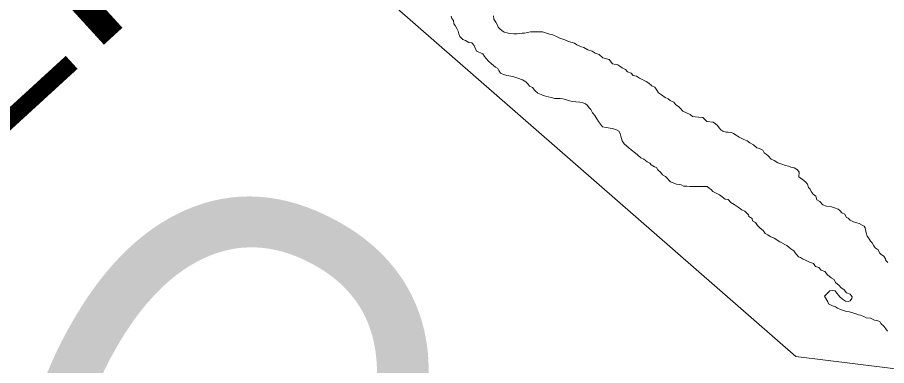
# Model space of a CAD drawing. Extents: x 553962 to 842807, y 8883888 to 9032388.
# Drawn here: x 805957 to 806927, y 9013515 to 9013904 of the extents above; entities that cross this region are included whole.
import ezdxf

# ---------------------------------------------------------------- set-up
doc = ezdxf.new("R2010")
doc.units = 0
doc.header["$LTSCALE"] = 200
doc.layers.add('1', color=7, linetype='Continuous', lineweight=13)

msp = doc.modelspace()

# ---------------------------------------------------------------- linework, layer by layer
at = {"layer": '1'}
for points in [[(814298.1, 9008867.1), (813458.2, 9010635.2), (812579.3, 9010752.6), (811652, 9011619.1), (810558.4, 9011741.7), (810194, 9012370), (808313, 9013341.6), (806825.8, 9013525.4), (805531, 9014654.6), (804656.1, 9014532)], [(806613.8, 9013781), (806609.8, 9013781.7), (806607.6, 9013784.5), (806605.4, 9013787.5), (806603.4, 9013790.5), (806601.2, 9013794.1), (806598.7, 9013797.3), (806597, 9013800.8), (806595, 9013802.8), (806593, 9013805.4), (806591, 9013807.4), (806587.8, 9013808.2), (806584.5, 9013809.2), (806580.3, 9013809.5), (806576.5, 9013810), (806573, 9013810.5), (806569.6, 9013811.8), (806565.6, 9013812.8), (806562.8, 9013813.1), (806559.1, 9013813.1), (806556.8, 9013813.1), (806552.6, 9013814.2), (806549.3, 9013815.2), (806543.6, 9013816.7), (806541.3, 9013817.5), (806537.6, 9013819.3), (806534.4, 9013822.3), (806531.9, 9013825.6), (806528.4, 9013827.1), (806526.4, 9013829.6), (806524.2, 9013831.9), (806520.5, 9013833.9), (806515.2, 9013835.9), (806509.7, 9013837.7), (806505.2, 9013838.5), (806503, 9013839), (806499.2, 9013840), (806496, 9013841.3), (806494, 9013844.3), (806493, 9013846.6), (806490.3, 9013848.1), (806488.1, 9013849.9), (806486.1, 9013851.9), (806482.6, 9013854.7), (806480.1, 9013857.7), (806478.1, 9013860.2), (806476.4, 9013863), (806469.4, 9013866), (806466.5, 9013872.3), (806464.2, 9013875.3), (806460.5, 9013875.8), (806457, 9013877.9), (806453.8, 9013879.1), (806450.8, 9013882.4), (806449.6, 9013885.2), (806448.6, 9013888.2), (806447.3, 9013891.2), (806445.6, 9013894.5), (806443.9, 9013896.5), (806443.4, 9013900.2), (806441.7, 9013902.5), (806441, 9013905)], [(806613.8, 9013781), (806609.8, 9013781.7), (806607.6, 9013784.5), (806605.4, 9013787.5), (806603.4, 9013790.5), (806601.2, 9013794.1), (806598.7, 9013797.3), (806597, 9013800.8), (806595, 9013802.8), (806593, 9013805.4), (806591, 9013807.4), (806587.8, 9013808.2), (806584.5, 9013809.2), (806580.3, 9013809.5), (806576.5, 9013810), (806573, 9013810.5), (806569.6, 9013811.8), (806565.6, 9013812.8), (806562.8, 9013813.1), (806559.1, 9013813.1), (806556.8, 9013813.1), (806552.6, 9013814.2), (806549.3, 9013815.2), (806543.6, 9013816.7), (806541.3, 9013817.5), (806537.6, 9013819.3), (806534.4, 9013822.3), (806531.9, 9013825.6), (806528.4, 9013827.1), (806526.4, 9013829.6), (806524.2, 9013831.9), (806520.5, 9013833.9), (806515.2, 9013835.9), (806509.7, 9013837.7), (806505.2, 9013838.5), (806503, 9013839), (806499.2, 9013840), (806496, 9013841.3), (806494, 9013844.3), (806493, 9013846.6), (806490.3, 9013848.1), (806488.1, 9013849.9), (806486.1, 9013851.9), (806482.6, 9013854.7), (806480.1, 9013857.7), (806478.1, 9013860.2), (806476.4, 9013863), (806469.4, 9013866), (806466.5, 9013872.3), (806464.2, 9013875.3), (806460.5, 9013875.8), (806457, 9013877.9), (806453.8, 9013879.1), (806450.8, 9013882.4), (806449.6, 9013885.2), (806448.6, 9013888.2), (806447.3, 9013891.2), (806445.6, 9013894.5), (806443.9, 9013896.5), (806443.4, 9013900.2), (806441.7, 9013902.5), (806441, 9013905)], [(806488.2, 9013905.5), (806488.5, 9013901.7), (806490.9, 9013898.4), (806492.7, 9013894.9), (806493.4, 9013892.9), (806495.4, 9013890.9), (806497.4, 9013888.9), (806500.3, 9013887.3), (806503.6, 9013886.3), (806505.8, 9013885.6), (806510.8, 9013885.5), (806514.6, 9013885.5), (806516.8, 9013885.7), (806520.3, 9013886), (806522.8, 9013886.2), (806526.1, 9013886.7), (806529.4, 9013887.4), (806531.4, 9013887.6), (806534.6, 9013887.6), (806536.6, 9013887.6), (806539.1, 9013887.6), (806542.9, 9013887.6), (806546.4, 9013886.5), (806550.6, 9013885), (806554.6, 9013884.2), (806559.3, 9013882), (806562.3, 9013880.4), (806567.8, 9013878.6), (806572.1, 9013876.6), (806578.5, 9013875.1), (806581.3, 9013873), (806586.3, 9013871), (806589, 9013870.2), (806593.5, 9013867.5), (806598.5, 9013865.9), (806601.7, 9013863.9), (806606.2, 9013862.1), (806610.4, 9013858.6), (806617.4, 9013856.8), (806621.1, 9013852), (806627.1, 9013850.7), (806629.4, 9013849.4), (806631.8, 9013847.4), (806635.6, 9013845.4), (806637.8, 9013843.1), (806641.8, 9013841.3), (806644.3, 9013838.8), (806647.8, 9013838.1), (806651.3, 9013835.8), (806654.8, 9013834), (806658.5, 9013832), (806661.7, 9013830.2), (806665, 9013827.2), (806668.2, 9013825.7), (806670.4, 9013822.6), (806672.4, 9013819.4), (806675.9, 9013817.3), (806679.9, 9013814.3), (806683.1, 9013812.8), (806685.6, 9013811), (806689.6, 9013809.2), (806691.6, 9013806.2), (806694.6, 9013804.2), (806697, 9013802.2), (806699.5, 9013798.9), (806703.8, 9013797.1), (806707.7, 9013795.3), (806710.2, 9013793.3), (806713.5, 9013792.8), (806717, 9013792.3), (806722, 9013792), (806726.4, 9013787.7), (806733.4, 9013786.7)], [(806488.2, 9013905.5), (806488.5, 9013901.7), (806490.9, 9013898.4), (806492.7, 9013894.9), (806493.4, 9013892.9), (806495.4, 9013890.9), (806497.4, 9013888.9), (806500.3, 9013887.3), (806503.6, 9013886.3), (806505.8, 9013885.6), (806510.8, 9013885.5), (806514.6, 9013885.5), (806516.8, 9013885.7), (806520.3, 9013886), (806522.8, 9013886.2), (806526.1, 9013886.7), (806529.4, 9013887.4), (806531.4, 9013887.6), (806534.6, 9013887.6), (806536.6, 9013887.6), (806539.1, 9013887.6), (806542.9, 9013887.6), (806546.4, 9013886.5), (806550.6, 9013885), (806554.6, 9013884.2), (806559.3, 9013882), (806562.3, 9013880.4), (806567.8, 9013878.6), (806572.1, 9013876.6), (806578.5, 9013875.1), (806581.3, 9013873), (806586.3, 9013871), (806589, 9013870.2), (806593.5, 9013867.5), (806598.5, 9013865.9), (806601.7, 9013863.9), (806606.2, 9013862.1), (806610.4, 9013858.6), (806617.4, 9013856.8), (806621.1, 9013852), (806627.1, 9013850.7), (806629.4, 9013849.4), (806631.8, 9013847.4), (806635.6, 9013845.4), (806637.8, 9013843.1), (806641.8, 9013841.3), (806644.3, 9013838.8), (806647.8, 9013838.1), (806651.3, 9013835.8), (806654.8, 9013834), (806658.5, 9013832), (806661.7, 9013830.2), (806665, 9013827.2), (806668.2, 9013825.7), (806670.4, 9013822.6), (806672.4, 9013819.4), (806675.9, 9013817.3), (806679.9, 9013814.3), (806683.1, 9013812.8), (806685.6, 9013811), (806689.6, 9013809.2), (806691.6, 9013806.2), (806694.6, 9013804.2), (806697, 9013802.2), (806699.5, 9013798.9), (806703.8, 9013797.1), (806707.7, 9013795.3), (806710.2, 9013793.3), (806713.5, 9013792.8), (806717, 9013792.3), (806722, 9013792), (806726.4, 9013787.7), (806733.4, 9013786.7)], [(806733.4, 9013786.7), (806726.4, 9013787.7), (806722, 9013792), (806717, 9013792.3), (806713.5, 9013792.8), (806710.2, 9013793.3), (806707.7, 9013795.3), (806703.8, 9013797.1), (806699.5, 9013798.9), (806697, 9013802.2), (806694.6, 9013804.2), (806691.6, 9013806.2), (806689.6, 9013809.2), (806685.6, 9013811), (806683.1, 9013812.8), (806679.9, 9013814.3), (806675.9, 9013817.3), (806672.4, 9013819.4), (806670.4, 9013822.6), (806668.2, 9013825.7), (806665, 9013827.2), (806661.7, 9013830.2), (806658.5, 9013832), (806654.8, 9013834), (806651.3, 9013835.8), (806647.8, 9013838.1), (806644.3, 9013838.8), (806641.8, 9013841.3), (806637.8, 9013843.1), (806635.6, 9013845.4), (806631.8, 9013847.4), (806629.4, 9013849.4), (806627.1, 9013850.7), (806621.1, 9013852), (806617.4, 9013856.8), (806610.4, 9013858.6), (806606.2, 9013862.1), (806601.7, 9013863.9), (806598.5, 9013865.9), (806593.5, 9013867.5), (806589, 9013870.2), (806586.3, 9013871), (806581.3, 9013873), (806578.5, 9013875.1), (806572.1, 9013876.6), (806567.8, 9013878.6), (806562.3, 9013880.4), (806559.3, 9013882), (806554.6, 9013884.2), (806550.6, 9013885), (806546.4, 9013886.5), (806542.9, 9013887.6), (806539.1, 9013887.6), (806536.6, 9013887.6), (806534.6, 9013887.6), (806531.4, 9013887.6), (806529.4, 9013887.4), (806526.1, 9013886.7), (806522.8, 9013886.2), (806520.3, 9013886), (806516.8, 9013885.7), (806514.6, 9013885.5), (806510.8, 9013885.5), (806505.8, 9013885.6), (806503.6, 9013886.3), (806500.3, 9013887.3), (806497.4, 9013888.9), (806495.4, 9013890.9), (806493.4, 9013892.9), (806492.7, 9013894.9), (806490.9, 9013898.4), (806488.5, 9013901.7), (806488.2, 9013905.5)], [(806733.4, 9013786.7), (806735.9, 9013784.9), (806738.2, 9013782.9), (806740.1, 9013780.6), (806742.1, 9013778.3), (806744.4, 9013776.6), (806747.9, 9013775.8), (806750.1, 9013775.5), (806753.9, 9013775.3), (806756.1, 9013774), (806759.1, 9013772.2), (806762.3, 9013770.2), (806765.6, 9013768.4), (806767.8, 9013767.4), (806771.3, 9013765.9), (806774.5, 9013763.9), (806778.3, 9013761.6), (806782, 9013758.3), (806785.2, 9013757.5), (806788.7, 9013755.5), (806790.5, 9013752.7), (806792.7, 9013751.2), (806794.7, 9013749.2), (806798.2, 9013745.7), (806801.6, 9013744.2), (806805.6, 9013741.4), (806809.9, 9013739.8), (806814.1, 9013738.6), (806817.6, 9013737.8), (806820.1, 9013736.5), (806823.8, 9013735.8), (806827.6, 9013733.5), (806829.6, 9013731), (806829, 9013725.7), (806834.5, 9013721.7), (806837, 9013719.9), (806838.7, 9013717.6), (806839.9, 9013714.1), (806841.7, 9013712.1), (806842.9, 9013709.3), (806844.9, 9013706.6), (806847.9, 9013704.3), (806849.3, 9013700), (806852.6, 9013698.3), (806856, 9013694.7), (806860, 9013693.2), (806865.5, 9013692.4), (806869, 9013691.4), (806872.8, 9013689.6), (806875, 9013688.1), (806877, 9013685.8), (806880.5, 9013684.3), (806881.9, 9013681), (806884.2, 9013679.8), (806886.4, 9013677.5), (806890.2, 9013675.7), (806893.9, 9013674.5), (806896.4, 9013673.7), (806899.6, 9013671.9), (806902.1, 9013670.9), (806903.1, 9013668.9), (806903.3, 9013666.9), (806904.1, 9013663.4), (806905.3, 9013659.8), (806907, 9013657.8), (806909.2, 9013654.1), (806911, 9013652.1), (806912.7, 9013648.8), (806914.2, 9013646.8), (806917.7, 9013644.5), (806919.2, 9013641.2), (806920.9, 9013639.2), (806924.1, 9013637.5), (806925.9, 9013634.4), (806926.3, 9013632.4), (806928.3, 9013630.4)], [(806733.4, 9013786.7), (806735.9, 9013784.9), (806738.2, 9013782.9), (806740.1, 9013780.6), (806742.1, 9013778.3), (806744.4, 9013776.6), (806747.9, 9013775.8), (806750.1, 9013775.5), (806753.9, 9013775.3), (806756.1, 9013774), (806759.1, 9013772.2), (806762.3, 9013770.2), (806765.6, 9013768.4), (806767.8, 9013767.4), (806771.3, 9013765.9), (806774.5, 9013763.9), (806778.3, 9013761.6), (806782, 9013758.3), (806785.2, 9013757.5), (806788.7, 9013755.5), (806790.5, 9013752.7), (806792.7, 9013751.2), (806794.7, 9013749.2), (806798.2, 9013745.7), (806801.6, 9013744.2), (806805.6, 9013741.4), (806809.9, 9013739.8), (806814.1, 9013738.6), (806817.6, 9013737.8), (806820.1, 9013736.5), (806823.8, 9013735.8), (806827.6, 9013733.5), (806829.6, 9013731), (806829, 9013725.7), (806834.5, 9013721.7), (806837, 9013719.9), (806838.7, 9013717.6), (806839.9, 9013714.1), (806841.7, 9013712.1), (806842.9, 9013709.3), (806844.9, 9013706.6), (806847.9, 9013704.3), (806849.3, 9013700), (806852.6, 9013698.3), (806856, 9013694.7), (806860, 9013693.2), (806865.5, 9013692.4), (806869, 9013691.4), (806872.8, 9013689.6), (806875, 9013688.1), (806877, 9013685.8), (806880.5, 9013684.3), (806881.9, 9013681), (806884.2, 9013679.8), (806886.4, 9013677.5), (806890.2, 9013675.7), (806893.9, 9013674.5), (806896.4, 9013673.7), (806899.6, 9013671.9), (806902.1, 9013670.9), (806903.1, 9013668.9), (806903.3, 9013666.9), (806904.1, 9013663.4), (806905.3, 9013659.8), (806907, 9013657.8), (806909.2, 9013654.1), (806911, 9013652.1), (806912.7, 9013648.8), (806914.2, 9013646.8), (806917.7, 9013644.5), (806919.2, 9013641.2), (806920.9, 9013639.2), (806924.1, 9013637.5), (806925.9, 9013634.4), (806926.3, 9013632.4), (806928.3, 9013630.4)], [(806928.3, 9013630.4), (806926.3, 9013632.4), (806925.9, 9013634.4), (806924.1, 9013637.5), (806920.9, 9013639.2), (806919.2, 9013641.2), (806917.7, 9013644.5), (806914.2, 9013646.8), (806912.7, 9013648.8), (806911, 9013652.1), (806909.2, 9013654.1), (806907, 9013657.8), (806905.3, 9013659.8), (806904.1, 9013663.4), (806903.3, 9013666.9), (806903.1, 9013668.9), (806902.1, 9013670.9), (806899.6, 9013671.9), (806896.4, 9013673.7), (806893.9, 9013674.5), (806890.2, 9013675.7), (806886.4, 9013677.5), (806884.2, 9013679.8), (806881.9, 9013681), (806880.5, 9013684.3), (806877, 9013685.8), (806875, 9013688.1), (806872.8, 9013689.6), (806869, 9013691.4), (806865.5, 9013692.4), (806860, 9013693.2), (806856, 9013694.7), (806852.6, 9013698.3), (806849.3, 9013700), (806847.9, 9013704.3), (806844.9, 9013706.6), (806842.9, 9013709.3), (806841.7, 9013712.1), (806839.9, 9013714.1), (806838.7, 9013717.6), (806837, 9013719.9), (806834.5, 9013721.7), (806829, 9013725.7), (806829.6, 9013731), (806827.6, 9013733.5), (806823.8, 9013735.8), (806820.1, 9013736.5), (806817.6, 9013737.8), (806814.1, 9013738.6), (806809.9, 9013739.8), (806805.6, 9013741.4), (806801.6, 9013744.2), (806798.2, 9013745.7), (806794.7, 9013749.2), (806792.7, 9013751.2), (806790.5, 9013752.7), (806788.7, 9013755.5), (806785.2, 9013757.5), (806782, 9013758.3), (806778.3, 9013761.6), (806774.5, 9013763.9), (806771.3, 9013765.9), (806767.8, 9013767.4), (806765.6, 9013768.4), (806762.3, 9013770.2), (806759.1, 9013772.2), (806756.1, 9013774), (806753.9, 9013775.3), (806750.1, 9013775.5), (806747.9, 9013775.8), (806744.4, 9013776.6), (806742.1, 9013778.3), (806740.1, 9013780.6), (806738.2, 9013782.9), (806735.9, 9013784.9), (806733.4, 9013786.7)], [(806863.6, 9013598.5), (806867.1, 9013599), (806869.6, 9013598.8), (806871.5, 9013596), (806873.5, 9013594), (806875, 9013592), (806877.8, 9013589.4), (806881, 9013587.2), (806884.5, 9013586.6), (806886.5, 9013587.4), (806888.3, 9013590.1), (806888.5, 9013592.1), (806886.5, 9013594.9), (806882.3, 9013596.4), (806879.8, 9013599.7), (806875.8, 9013602.5), (806873.9, 9013604.5), (806870.1, 9013608), (806868.4, 9013611.3), (806865.2, 9013613.3), (806861.2, 9013616.6), (806858, 9013620.1), (806854, 9013621.6), (806851.5, 9013624.7), (806847.5, 9013625.9), (806845.3, 9013629), (806841, 9013630.5), (806837.3, 9013632.5), (806833.3, 9013634.5), (806831.1, 9013635.8), (806828.6, 9013636.6), (806825.1, 9013641.1), (806823.4, 9013643.4), (806820.2, 9013645.6), (806815.7, 9013649.2), (806808, 9013653.2), (806801.5, 9013657.3), (806797, 9013659.3), (806794.5, 9013661.1), (806791.3, 9013662.6), (806789.3, 9013666.1), (806785.8, 9013668.4), (806782.8, 9013671.7), (806780.6, 9013674.7), (806777.4, 9013676.7), (806776.9, 9013679.5), (806773.4, 9013681.5), (806772.7, 9013683.5), (806770.7, 9013685.5), (806768.7, 9013687.5), (806765.5, 9013689.1), (806761.2, 9013692.1), (806756.8, 9013695.1), (806753.3, 9013697.2), (806750, 9013700.4), (806747, 9013701), (806743.3, 9013703.7), (806740.6, 9013705.8), (806736.8, 9013707.5), (806733.1, 9013709.6), (806731.1, 9013711.6), (806728.9, 9013713.3), (806726.6, 9013714.9), (806723.1, 9013715.1), (806720.1, 9013715.2), (806717.1, 9013715.2), (806712.9, 9013715.2), (806709.4, 9013715.2), (806707.4, 9013715.2), (806703.9, 9013715.3), (806700.4, 9013715.5), (806697.6, 9013716.8), (806695.4, 9013717.3), (806692.6, 9013717.8), (806685.7, 9013720.1), (806680.2, 9013726.2), (806677, 9013728), (806675, 9013730.7), (806671.5, 9013733.8), (806670, 9013736.3), (806667.8, 9013737), (806664.3, 9013739.1), (806662.8, 9013741.1), (806659.6, 9013742.6), (806656.1, 9013745.6), (806652.6, 9013747.1), (806648.9, 9013750.4), (806646.6, 9013752.2), (806641.9, 9013756), (806639.4, 9013758), (806637.2, 9013760), (806634, 9013762.8), (806631.7, 9013766.1), (806631.2, 9013768.6), (806630.5, 9013771.3), (806629.5, 9013774.1), (806628.3, 9013776.8), (806624.8, 9013778.6), (806620.8, 9013779.9), (806616.1, 9013780.4), (806613.8, 9013781)], [(806863.6, 9013598.5), (806867.1, 9013599), (806869.6, 9013598.8), (806871.5, 9013596), (806873.5, 9013594), (806875, 9013592), (806877.8, 9013589.4), (806881, 9013587.2), (806884.5, 9013586.6), (806886.5, 9013587.4), (806888.3, 9013590.1), (806888.5, 9013592.1), (806886.5, 9013594.9), (806882.3, 9013596.4), (806879.8, 9013599.7), (806875.8, 9013602.5), (806873.9, 9013604.5), (806870.1, 9013608), (806868.4, 9013611.3), (806865.2, 9013613.3), (806861.2, 9013616.6), (806858, 9013620.1), (806854, 9013621.6), (806851.5, 9013624.7), (806847.5, 9013625.9), (806845.3, 9013629), (806841, 9013630.5), (806837.3, 9013632.5), (806833.3, 9013634.5), (806831.1, 9013635.8), (806828.6, 9013636.6), (806825.1, 9013641.1), (806823.4, 9013643.4), (806820.2, 9013645.6), (806815.7, 9013649.2), (806808, 9013653.2), (806801.5, 9013657.3), (806797, 9013659.3), (806794.5, 9013661.1), (806791.3, 9013662.6), (806789.3, 9013666.1), (806785.8, 9013668.4), (806782.8, 9013671.7), (806780.6, 9013674.7), (806777.4, 9013676.7), (806776.9, 9013679.5), (806773.4, 9013681.5), (806772.7, 9013683.5), (806770.7, 9013685.5), (806768.7, 9013687.5), (806765.5, 9013689.1), (806761.2, 9013692.1), (806756.8, 9013695.1), (806753.3, 9013697.2), (806750, 9013700.4), (806747, 9013701), (806743.3, 9013703.7), (806740.6, 9013705.8), (806736.8, 9013707.5), (806733.1, 9013709.6), (806731.1, 9013711.6), (806728.9, 9013713.3), (806726.6, 9013714.9), (806723.1, 9013715.1), (806720.1, 9013715.2), (806717.1, 9013715.2), (806712.9, 9013715.2), (806709.4, 9013715.2), (806707.4, 9013715.2), (806703.9, 9013715.3), (806700.4, 9013715.5), (806697.6, 9013716.8), (806695.4, 9013717.3), (806692.6, 9013717.8), (806685.7, 9013720.1), (806680.2, 9013726.2), (806677, 9013728), (806675, 9013730.7), (806671.5, 9013733.8), (806670, 9013736.3), (806667.8, 9013737), (806664.3, 9013739.1), (806662.8, 9013741.1), (806659.6, 9013742.6), (806656.1, 9013745.6), (806652.6, 9013747.1), (806648.9, 9013750.4), (806646.6, 9013752.2), (806641.9, 9013756), (806639.4, 9013758), (806637.2, 9013760), (806634, 9013762.8), (806631.7, 9013766.1), (806631.2, 9013768.6), (806630.5, 9013771.3), (806629.5, 9013774.1), (806628.3, 9013776.8), (806624.8, 9013778.6), (806620.8, 9013779.9), (806616.1, 9013780.4), (806613.8, 9013781)], [(806928.2, 9013553.8), (806926.3, 9013556.1), (806924, 9013559.3), (806920.6, 9013562.1), (806919.6, 9013564.4), (806917.1, 9013565.1), (806913.6, 9013565.9), (806909.1, 9013568), (806904.3, 9013568.5), (806901.6, 9013570), (806897.9, 9013571.5), (806895.6, 9013571.8), (806892.6, 9013573.1), (806889.4, 9013574.3), (806885.6, 9013575.1), (806882.4, 9013575.6), (806880.2, 9013576.4), (806877.7, 9013577.2), (806875.4, 9013577.9), (806872.4, 9013579.5), (806869.9, 9013581), (806866.7, 9013581.8), (806864.4, 9013583), (806862.2, 9013584.3), (806861.5, 9013586.3), (806857.8, 9013592.6), (806863.6, 9013598.5)], [(806928.2, 9013553.8), (806926.3, 9013556.1), (806924, 9013559.3), (806920.6, 9013562.1), (806919.6, 9013564.4), (806917.1, 9013565.1), (806913.6, 9013565.9), (806909.1, 9013568), (806904.3, 9013568.5), (806901.6, 9013570), (806897.9, 9013571.5), (806895.6, 9013571.8), (806892.6, 9013573.1), (806889.4, 9013574.3), (806885.6, 9013575.1), (806882.4, 9013575.6), (806880.2, 9013576.4), (806877.7, 9013577.2), (806875.4, 9013577.9), (806872.4, 9013579.5), (806869.9, 9013581), (806866.7, 9013581.8), (806864.4, 9013583), (806862.2, 9013584.3), (806861.5, 9013586.3), (806857.8, 9013592.6), (806863.6, 9013598.5)]]:
    msp.add_lwpolyline(points, dxfattribs=at)

# ---------------------------------------------------------------- texts
for s, height, rotation, width, p in [('DN450/10,2Km', 180, 42.437, 1.25, (804850, 9012773)), ('R I O   S Ã O   F R A N C I S C O', 500, 332.036, 0.9, (805039.4, 9013778.6))]:
    msp.add_text(s, height=height, rotation=rotation, dxfattribs=dict(at, width=width)).set_placement(p)

doc.saveas('drawing.dxf')
